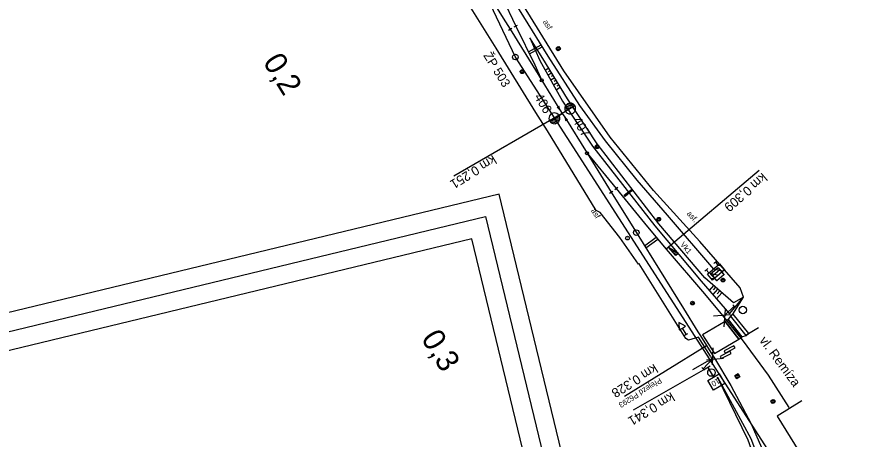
# Model space of a CAD drawing. Extents: x -738085 to -734426, y -1122197 to -1119748.
# Drawn here: x -734664 to -734438.9, y -1120050.3 to -1119936.7 of the extents above; entities that cross this region are included whole.
import ezdxf

# ---------------------------------------------------------------- set-up
doc = ezdxf.new("R2010")
doc.units = 0
for name, color, linetype in [('Vrstva 1', 7, 'Continuous'), ('Vrstva 11', 7, 'Continuous'), ('Vrstva 12', 7, 'Continuous'), ('Vrstva 15', 7, 'Continuous'), ('Vrstva 17', 7, 'Continuous'), ('Vrstva 2', 7, 'Continuous'), ('Vrstva 23', 7, 'Continuous'), ('Vrstva 3', 7, 'Continuous'), ('Vrstva 36', 7, 'Continuous'), ('Vrstva 4', 7, 'Continuous'), ('Vrstva 43', 7, 'Continuous'), ('Vrstva 48', 7, 'Continuous'), ('Vrstva 49', 7, 'Continuous'), ('Vrstva 5', 7, 'Continuous'), ('Vrstva 51', 7, 'Continuous'), ('Vrstva 63', 7, 'Continuous'), ('Vrstva 7', 7, 'Continuous')]:
    doc.layers.add(name, color=color, linetype=linetype)

msp = doc.modelspace()

# ---------------------------------------------------------------- linework, layer by layer
at = {"layer": 'Vrstva 1'}
msp.add_line((-734534.97, -1119928.42), (-734529.82, -1119939.22), dxfattribs=at)
msp.add_line((-734534.97, -1119928.42), (-734529.82, -1119939.22), dxfattribs=at)
for points in [[(-734547.91, -1119913.38), (-734540.83, -1119924.83), (-734532.61, -1119938.09), (-734531.36, -1119940.09)], [(-734547.91, -1119913.38), (-734540.83, -1119924.83), (-734532.61, -1119938.09), (-734531.36, -1119940.09)], [(-734533.4, -1119927.58), (-734527.75, -1119936.72), (-734521.2, -1119947.31), (-734512.7, -1119960.57), (-734505.79, -1119970.12), (-734497.3, -1119980.65), (-734489.15, -1119990.09), (-734476.71, -1120004.56)], [(-734533.4, -1119927.58), (-734527.75, -1119936.72), (-734521.2, -1119947.31), (-734512.7, -1119960.57), (-734505.79, -1119970.12), (-734497.3, -1119980.65), (-734489.15, -1119990.09), (-734476.71, -1120004.56)], [(-734529.82, -1119939.22), (-734524.74, -1119949.62), (-734522.85, -1119953.82), (-734517.96, -1119961.71), (-734517.34, -1119962.72)], [(-734529.82, -1119939.22), (-734524.74, -1119949.62), (-734522.85, -1119953.82), (-734517.96, -1119961.71), (-734517.34, -1119962.72)], [(-734531.36, -1119940.09), (-734525.27, -1119949.91), (-734522.85, -1119953.82), (-734517.96, -1119961.71), (-734517.34, -1119962.72)], [(-734531.36, -1119940.09), (-734525.27, -1119949.91), (-734522.85, -1119953.82), (-734517.96, -1119961.71), (-734517.34, -1119962.72)], [(-734517.34, -1119962.72), (-734516.7, -1119963.74), (-734510.69, -1119973.42), (-734504.18, -1119983.89)], [(-734517.34, -1119962.72), (-734516.7, -1119963.74), (-734510.69, -1119973.42), (-734502.85, -1119982.93)], [(-734517.34, -1119962.72), (-734516.7, -1119963.74), (-734510.69, -1119973.42), (-734504.18, -1119983.89)], [(-734517.34, -1119962.72), (-734516.7, -1119963.74), (-734510.69, -1119973.42), (-734502.85, -1119982.93)], [(-734504.18, -1119983.89), (-734497.25, -1119995.08), (-734491.25, -1120004.74), (-734484.76, -1120015.19), (-734480.86, -1120021.45), (-734480.18, -1120022.55), (-734476.99, -1120027.68), (-734476.46, -1120028.54), (-734472.03, -1120035.88), (-734466.54, -1120046.18), (-734462.52, -1120055.45)], [(-734504.18, -1119983.89), (-734497.25, -1119995.08), (-734491.25, -1120004.74), (-734484.76, -1120015.19), (-734480.86, -1120021.45), (-734480.18, -1120022.55), (-734476.99, -1120027.68), (-734476.46, -1120028.54), (-734472.03, -1120035.88), (-734466.54, -1120046.18), (-734462.52, -1120055.45)], [(-734502.85, -1119982.93), (-734494.46, -1119993.2), (-734489.38, -1119999.18), (-734479.09, -1120011.24), (-734474.27, -1120017.09), (-734469.03, -1120023.64), (-734462.03, -1120033.09), (-734456.42, -1120041.8)], [(-734502.85, -1119982.93), (-734494.46, -1119993.2), (-734489.38, -1119999.18), (-734479.09, -1120011.24), (-734474.27, -1120017.09), (-734469.03, -1120023.64), (-734462.03, -1120033.09), (-734456.42, -1120041.8)]]:
    msp.add_lwpolyline(points, dxfattribs=at)
for points in [[(-734534.27, -1119984.39), (-735554.91, -1120230.88), (-735485.2, -1120519.57), (-734464.55, -1120273.08)], [(-734470.58, -1120269.4), (-735481.51, -1120513.53), (-735548.88, -1120234.56), (-734537.95, -1119990.43)], [(-734541.63, -1119996.45), (-735348.44, -1120191.3), (-735283.42, -1120460.56), (-734476.61, -1120265.71)]]:
    msp.add_lwpolyline(points, close=True, dxfattribs=at)
at = {"layer": 'Vrstva 11'}
for p, q in [((-734518.89, -1119945.36), (-734517.98, -1119945.56)), ((-734518.8, -1119945), (-734517.91, -1119945.19)), ((-734528.63, -1119951.57), (-734527.73, -1119951.77)), ((-734528.55, -1119951.2), (-734527.65, -1119951.4)), ((-734508.47, -1119971.73), (-734507.56, -1119971.94)), ((-734508.37, -1119971.36), (-734507.48, -1119971.57)), ((-734491.84, -1119990.94), (-734490.93, -1119991)), ((-734491.88, -1119991.31), (-734490.95, -1119991.38)), ((-734474.61, -1120007.67), (-734473.69, -1120007.76)), ((-734474.57, -1120007.3), (-734473.66, -1120007.38)), ((-734482.83, -1120013.78), (-734481.93, -1120013.99)), ((-734482.74, -1120013.42), (-734481.85, -1120013.63)), ((-734470.75, -1120033.44), (-734469.85, -1120033.66)), ((-734470.65, -1120033.08), (-734469.76, -1120033.3))]:
    msp.add_line(p, q, dxfattribs=at)
for centre in [(-734518.4, -1119945.29), (-734528.14, -1119951.49), (-734507.97, -1119971.66), (-734491.4, -1119991.16), (-734474.14, -1120007.53), (-734482.34, -1120013.72), (-734470.26, -1120033.38)]:
    msp.add_circle(centre, 0.5, dxfattribs=at)
at = {"layer": 'Vrstva 12'}
for points in [[(-734518.27, -1119944.74), (-734517.85, -1119945.42), (-734518.53, -1119945.84), (-734518.95, -1119945.16), (-734518.27, -1119944.74)], [(-734528.03, -1119951.01), (-734527.66, -1119951.61), (-734528.26, -1119951.98), (-734528.62, -1119951.38), (-734528.03, -1119951.01)], [(-734508.03, -1119972.15), (-734508.47, -1119971.6), (-734507.92, -1119971.17), (-734507.48, -1119971.71), (-734508.03, -1119972.15)], [(-734491.45, -1119991.66), (-734491.89, -1119991.11), (-734491.35, -1119990.67), (-734490.91, -1119991.21), (-734491.45, -1119991.66)], [(-734474.17, -1120008.03), (-734474.63, -1120007.5), (-734474.1, -1120007.04), (-734473.64, -1120007.57), (-734474.17, -1120008.03)], [(-734470.43, -1120034.06), (-734470.94, -1120033.21), (-734470.09, -1120032.69), (-734469.57, -1120033.55), (-734470.43, -1120034.06)], [(-734460.79, -1120040.7), (-734461.24, -1120040.02), (-734460.58, -1120039.63), (-734460.12, -1120040.28), (-734460.79, -1120040.7)]]:
    msp.add_lwpolyline(points, dxfattribs=at)
at = {"layer": 'Vrstva 15'}
for p, q in [((-734475.79, -1120002.36), (-734476.6, -1120003.05)), ((-734478.22, -1120004.44), (-734479.02, -1120005.14)), ((-734477.92, -1120005.6), (-734478.62, -1120004.79)), ((-734474.11, -1120005.13), (-734476.71, -1120004.56)), ((-734476.19, -1120002.7), (-734475.5, -1120003.51)), ((-734475.5, -1120003.51), (-734474.68, -1120003.65)), ((-734475.44, -1120004.23), (-734473.89, -1120006.05)), ((-734477.92, -1120005.6), (-734475.32, -1120006.17)), ((-734476.53, -1120007.22), (-734477.36, -1120007.08))]:
    msp.add_line(p, q, dxfattribs=at)
for points in [[(-734478.33, -1120005.95), (-734475.1, -1120003.16), (-734473.7, -1120004.78), (-734476.94, -1120007.56), (-734478.33, -1120005.95)], [(-734475.02, -1120004.71), (-734475.44, -1120004.23), (-734477.5, -1120005.95)], [(-734475.77, -1120007.73), (-734476.89, -1120006.34), (-734475.02, -1120004.71), (-734473.92, -1120006.08), (-734475.77, -1120007.73)], [(-734476.89, -1120006.34), (-734477.5, -1120005.95), (-734475.83, -1120007.76)], [(-734475.77, -1120007.73), (-734475.83, -1120007.76), (-734473.89, -1120006.05), (-734473.92, -1120006.08)]]:
    msp.add_lwpolyline(points, dxfattribs=at)
at = {"layer": 'Vrstva 17'}
msp.add_lwpolyline([(-734521.31, -1119967.42), (-734524.42, -1119962.47), (-734535.14, -1119945.18), (-734554.37, -1119914.2), (-734567.41, -1119893.22), (-734577.87, -1119876.45), (-734585.79, -1119863.49), (-734604.12, -1119834.44), (-734608.74, -1119829.25)], dxfattribs=at)
at = {"layer": 'Vrstva 2'}
for p, q in [((-734530.26, -1119939.44), (-734529.37, -1119939)), ((-734531.78, -1119940.36), (-734530.93, -1119939.83)), ((-734516.67, -1119961.42), (-734515.64, -1119961.66)), ((-734516.63, -1119961.04), (-734515.18, -1119961.38)), ((-734516.61, -1119961.83), (-734516.1, -1119961.95)), ((-734516.48, -1119960.68), (-734514.72, -1119961.1)), ((-734513.96, -1119960.63), (-734516.45, -1119962.17)), ((-734516.23, -1119960.35), (-734514.27, -1119960.82)), ((-734515.8, -1119960.06), (-734514.08, -1119960.47)), ((-734513.96, -1119960.63), (-734513.96, -1119960.63)), ((-734517.34, -1119962.72), (-734546.46, -1119979.61)), ((-734520.71, -1119964.81), (-734518.22, -1119963.27)), ((-734518.05, -1119964.39), (-734519.49, -1119964.05)), ((-734518, -1119964.01), (-734519.03, -1119963.77)), ((-734518.07, -1119963.61), (-734518.57, -1119963.49)), ((-734518.22, -1119963.27), (-734517.34, -1119962.72)), ((-734516.45, -1119962.17), (-734517.34, -1119962.72)), ((-734520.71, -1119964.81), (-734520.71, -1119964.81)), ((-734518.86, -1119965.37), (-734520.59, -1119964.97)), ((-734518.44, -1119965.08), (-734520.4, -1119964.62)), ((-734518.19, -1119964.75), (-734519.95, -1119964.34)), ((-734510.69, -1119973.42), (-734502.85, -1119982.93)), ((-734504.61, -1119984.15), (-734503.76, -1119983.63)), ((-734502.45, -1119982.63), (-734503.25, -1119983.24))]:
    msp.add_line(p, q, dxfattribs=at)
for points in [[(-734529.82, -1119939.22), (-734524.74, -1119949.62), (-734522.85, -1119953.82), (-734517.96, -1119961.71), (-734517.34, -1119962.72)], [(-734531.36, -1119940.09), (-734525.27, -1119949.91), (-734522.85, -1119953.82)], [(-734518.69, -1119961.02), (-734517.96, -1119961.71), (-734518.25, -1119960.75)], [(-734517.34, -1119962.72), (-734516.7, -1119963.74), (-734510.69, -1119973.42), (-734504.18, -1119983.89)], [(-734515.97, -1119964.43), (-734516.7, -1119963.74), (-734516.41, -1119964.7)]]:
    msp.add_lwpolyline(points, dxfattribs=at)
for centre in [(-734522.85, -1119953.82), (-734510.69, -1119973.42)]:
    msp.add_circle(centre, 0.4, dxfattribs=at)
for centre, start, end in [((-734515.21, -1119961.4), 31.7634, 211.7242), ((-734515.21, -1119961.4), 211.6739, 32.1434), ((-734519.46, -1119964.04), 31.7208, 212.1903), ((-734519.46, -1119964.04), 211.8103, 31.7712)]:
    msp.add_arc(centre, 1.46, start, end, dxfattribs=at)
at = {"layer": 'Vrstva 23'}
for points in [[(-734471.96, -1120027.23), (-734472.28, -1120026.64), (-734474.92, -1120028.07), (-734474.6, -1120028.66)], [(-734470.91, -1120025.76), (-734471.23, -1120025.17), (-734473.86, -1120026.6), (-734473.54, -1120027.19)]]:
    msp.add_lwpolyline(points, close=True, dxfattribs=at)
msp.add_lwpolyline([(-734452.93, -1120039.98), (-734459.6, -1120044.13), (-734438.86, -1120077.54)], dxfattribs=at)
at = {"layer": 'Vrstva 3'}
for p, q in [((-734464.44, -1119978.03), (-734489.38, -1119999.18)), ((-734488.55, -1119998.92), (-734488.32, -1119998.94)), ((-734488.21, -1119999.33), (-734487.6, -1119999.37)), ((-734487.87, -1119999.73), (-734486.88, -1119999.81)), ((-734487.52, -1120000.13), (-734486.16, -1120000.24)), ((-734487.18, -1120000.54), (-734486.41, -1120000.6)), ((-734486.83, -1120000.94), (-734486.82, -1120000.94))]:
    msp.add_line(p, q, dxfattribs=at)
msp.add_lwpolyline([(-734488.77, -1119998.67), (-734486.07, -1120000.3), (-734486.83, -1120000.95), (-734488.77, -1119998.67)], dxfattribs=at)
at = {"layer": 'Vrstva 36'}
for p, q in [((-734461.19, -1120040.22), (-734460.29, -1120040.42)), ((-734461.11, -1120039.86), (-734460.21, -1120040.05))]:
    msp.add_line(p, q, dxfattribs=at)
msp.add_circle((-734460.7, -1120040.15), 0.5, dxfattribs=at)
at = {"layer": 'Vrstva 4'}
for p, q in [((-734473.84, -1120020.08), (-734473.51, -1120015.48)), ((-734471.14, -1120014.51), (-734473.61, -1120017)), ((-734470.79, -1120014.87), (-734471.5, -1120014.16)), ((-734472.09, -1120016.89), (-734476.68, -1120017.26)), ((-734480.18, -1120022.55), (-734476.99, -1120027.68)), ((-734500.59, -1120038.77), (-734478.58, -1120025.12)), ((-734476.89, -1120025.75), (-734477.09, -1120030.36)), ((-734479.43, -1120031.39), (-734477.04, -1120028.84)), ((-734478.55, -1120028.99), (-734473.97, -1120028.49)), ((-734479.8, -1120031.05), (-734479.07, -1120031.73))]:
    msp.add_line(p, q, dxfattribs=at)
msp.add_lwpolyline([(-734472.78, -1120018.1), (-734473.57, -1120018.69), (-734469.86, -1120023.41), (-734469.07, -1120022.77), (-734472.78, -1120018.1)], dxfattribs=at)
at = {"layer": 'Vrstva 43'}
msp.add_lwpolyline([(-734472.08, -1120017.16), (-734471.46, -1120016.71), (-734467.3, -1120021.9), (-734467.93, -1120022.43), (-734472.08, -1120017.16)], dxfattribs=at)
for centre in [(-734468.81, -1120015.58), (-734477.26, -1120032.41)]:
    msp.add_circle(centre, 1, dxfattribs=at)
at = {"layer": 'Vrstva 48'}
for p, q in [((-734520.92, -1119950.56), (-734521.92, -1119951.17)), ((-734520.14, -1119951.84), (-734521.19, -1119952.48)), ((-734520.53, -1119951.2), (-734521.04, -1119951.51)), ((-734519.75, -1119952.48), (-734520.29, -1119952.81)), ((-734519.36, -1119953.12), (-734520.46, -1119953.79)), ((-734518.58, -1119954.41), (-734519.73, -1119955.1)), ((-734518.97, -1119953.76), (-734519.53, -1119954.11)), ((-734518.19, -1119955.05), (-734518.78, -1119955.4)), ((-734517.8, -1119955.69), (-734519, -1119956.42)), ((-734476.71, -1120008.95), (-734477.9, -1120010.3)), ((-734475.58, -1120009.94), (-734476.91, -1120011.45)), ((-734476.15, -1120009.45), (-734476.78, -1120010.16)), ((-734474.46, -1120010.94), (-734475.92, -1120012.59)), ((-734475.02, -1120010.44), (-734475.72, -1120011.23))]:
    msp.add_line(p, q, dxfattribs=at)
at = {"layer": 'Vrstva 49'}
for p, q in [((-734522.53, -1119947.91), (-734526.05, -1119942.35)), ((-734515.93, -1119958.77), (-734522.53, -1119947.91)), ((-734508, -1119970.9), (-734515.93, -1119958.77)), ((-734491.4, -1119992.37), (-734508, -1119970.9)), ((-734479, -1120006.93), (-734491.4, -1119992.37)), ((-734471.35, -1120013.68), (-734479, -1120006.93)), ((-734468.65, -1120012.13), (-734471.35, -1120013.68))]:
    msp.add_line(p, q, dxfattribs=at)
for points in [[(-734526.05, -1119942.35), (-734523.41, -1119948.5), (-734517.31, -1119959.46), (-734509.26, -1119971.54), (-734492.47, -1119992.94), (-734480.05, -1120007.84), (-734472.42, -1120016.6), (-734468.65, -1120012.13)], [(-734456.62, -1120083.71), (-734459.52, -1120073.99), (-734462.53, -1120064.1), (-734467.4, -1120050.61), (-734475.64, -1120033.65)], [(-734475.64, -1120033.65), (-734466.67, -1120050.16), (-734461.51, -1120063.68), (-734458.88, -1120073.85), (-734458.27, -1120077.21), (-734456.62, -1120083.71)]]:
    msp.add_lwpolyline(points, dxfattribs=at)
at = {"layer": 'Vrstva 5'}
for p, q in [((-734478.25, -1120031.08), (-734498.29, -1120042.49)), ((-734477.61, -1120030.7), (-734478.9, -1120031.47)), ((-734478.25, -1120031.08), (-734476.7, -1120033.65))]:
    msp.add_line(p, q, dxfattribs=at)
msp.add_lwpolyline([(-734478.2, -1120034.56), (-734475.21, -1120032.75), (-734473.66, -1120035.32), (-734476.65, -1120037.13)], close=True, dxfattribs=at)
at = {"layer": 'Vrstva 51'}
for p, q in [((-734472.78, -1120018.1), (-734471.46, -1120016.71)), ((-734484.42, -1120022.38), (-734483.58, -1120021.85)), ((-734477.54, -1120028), (-734480.7, -1120022.88))]:
    msp.add_line(p, q, dxfattribs=at)
for points in [[(-734471.46, -1120016.71), (-734468.65, -1120012.13), (-734469.5, -1120009.62), (-734480.4, -1119997.13), (-734492.8, -1119983.48), (-734504.48, -1119969.07), (-734516.9, -1119951.28), (-734529.62, -1119930.53), (-734537.98, -1119916.62), (-734546.25, -1119900.64), (-734552.49, -1119885.8), (-734556.12, -1119875.03), (-734557.76, -1119875.62), (-734561.08, -1119866.64), (-734562.21, -1119867.01), (-734565.54, -1119866.7), (-734569.2, -1119862.8), (-734572.6, -1119856.31), (-734573.27, -1119855.25)], [(-734480.7, -1120022.88), (-734483.37, -1120023.68), (-734484.13, -1120023.24), (-734496.64, -1120003.14), (-734496.86, -1120003.28), (-734501.84, -1119996.06), (-734507.13, -1119989.38), (-734508.21, -1119988.85), (-734521.31, -1119967.42)], [(-734472.78, -1120018.1), (-734469.07, -1120022.77), (-734467.93, -1120022.43), (-734467.3, -1120021.9), (-734464.56, -1120020.31)], [(-734484, -1120022.11), (-734485.06, -1120020.42), (-734484.21, -1120019.89), (-734485.98, -1120018.93), (-734485.91, -1120020.94), (-734485.06, -1120020.42)], [(-734479.62, -1120022.21), (-734476.46, -1120027.31), (-734469.86, -1120023.41), (-734473.57, -1120018.69), (-734479.62, -1120022.21)], [(-734477.54, -1120028), (-734477, -1120029.18), (-734478.43, -1120029.42), (-734482.38, -1120031.65)]]:
    msp.add_lwpolyline(points, dxfattribs=at)
at = {"layer": 'Vrstva 63'}
for p, q in [((-734529.95, -1119947.55), (-734577.06, -1119848.26)), ((-734529.98, -1119947.5), (-734529.93, -1119947.59)), ((-734456.42, -1120061.88), (-734529.95, -1119947.55))]:
    msp.add_line(p, q, dxfattribs=at)
msp.add_circle((-734529.95, -1119947.55), 0.756, dxfattribs=at)
at = {"layer": 'Vrstva 7'}
for p, q in [((-734526.43, -1119946.16), (-734523.06, -1119944.3)), ((-734526.17, -1119946.7), (-734522.74, -1119944.81)), ((-734500.71, -1119984.73), (-734498.52, -1119983.46)), ((-734499.87, -1119996.2), (-734499.8, -1119996.28)), ((-734495.22, -1119998.34), (-734492.06, -1119996.03)), ((-734494.91, -1119998.85), (-734491.67, -1119996.49))]:
    msp.add_line(p, q, dxfattribs=at)
msp.add_lwpolyline([(-734498.77, -1119983.15), (-734500.45, -1119985.04), (-734500.71, -1119984.73), (-734498.77, -1119983.15), (-734498.52, -1119983.46), (-734500.45, -1119985.04)], dxfattribs=at)
for centre, radius in [((-734499.84, -1119996.24), 0.5), ((-734497.45, -1119994.76), 0.75), ((-734497.45, -1119994.76), 0.75)]:
    msp.add_circle(centre, radius, dxfattribs=at)

# ---------------------------------------------------------------- texts
at = {"layer": 'Vrstva 1'}
msp.add_text('vl. Remíza', height=2.5, rotation=306.5318, dxfattribs=at).set_placement((-734464.5, -1120023.79))
msp.add_text('vl. Remíza', height=2.5, rotation=306.5318, dxfattribs=at).set_placement((-734464.5, -1120023.79))
at = {"layer": 'Vrstva 2'}
for s, rotation, p in [('406', 300.7778, (-734524.96, -1119958.24)), ('407', 301.7438, (-734514.69, -1119964.61)), ('km 0,251', 211.7811, (-734536.05, -1119973.78))]:
    msp.add_text(s, height=2.5, rotation=rotation, dxfattribs=at).set_placement(p)
at = {"layer": 'Vrstva 3'}
for s, height, rotation, p in [('km 0,309', 2.5, 220.4852, (-734463.61, -1119978.54)), ('Vk1', 1.5, 310.4852, (-734485.75, -1119998.05))]:
    msp.add_text(s, height=height, rotation=rotation, dxfattribs=at).set_placement(p)
at = {"layer": 'Vrstva 4'}
for s, height, p in [('km 0,328', 2.5, (-734492.68, -1120029.96)), ('Přejezd P6293', 1.5, (-734491.18, -1120033.75))]:
    msp.add_text(s, height=height, rotation=211.8163, dxfattribs=at).set_placement(p)
at = {"layer": 'Vrstva 5'}
for s, height, p in [('10', 1.5, (-734475.54, -1120033.83)), ('km 0,341', 2.5, (-734488.14, -1120037.58))]:
    msp.add_text(s, height=height, rotation=211.091, dxfattribs=at).set_placement(p)
at = {"layer": 'Vrstva 51'}
for s, rotation, p in [('asf', 301.5145, (-734522.6, -1119938.07)), ('asf', 301.4346, (-734509.68, -1119988.84)), ('asf.', 312.2528, (-734483.98, -1119989.76))]:
    msp.add_text(s, height=1.5, rotation=rotation, dxfattribs=at).set_placement(p)
at = {"layer": 'Vrstva 63'}
msp.add_text('ŽP 503', height=2.4, rotation=301.7987, dxfattribs=at).set_placement((-734538.64, -1119947.13))
at = {"layer": 'Vrstva 7'}
for s, rotation, p in [('0,2', 301.7502, (-734597.97, -1119948.86)), ('0,2', 301.7502, (-734597.97, -1119948.86)), ('0,3', 301.8479, (-734555.45, -1120023.21)), ('0,3', 301.8479, (-734555.45, -1120023.21))]:
    msp.add_text(s, height=6, rotation=rotation, dxfattribs=at).set_placement(p)

doc.saveas('drawing.dxf')
